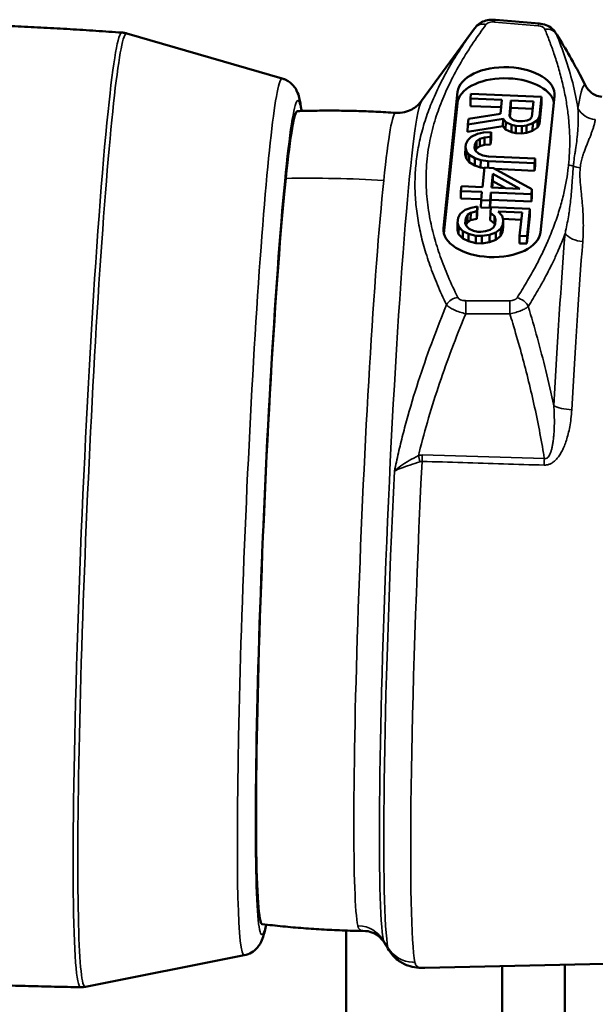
# Model space of a CAD drawing. Header units: millimetres. Extents: x 0 to 6049, y -120 to 1682.
# Tile 305 of 656: x 1973 to 1986, y 873 to 895. Entities that reach past the tile are written whole.
import ezdxf

# ---------------------------------------------------------------- set-up
doc = ezdxf.new("R2010")
doc.units = ezdxf.units.MM
doc.header["$LTSCALE"] = 2
doc.layers.add('Sichtbar (ISO)', color=7, linetype='Continuous', lineweight=50)
doc.layers.add('Sichtbar schmal (ISO)', color=7, linetype='Continuous', lineweight=35)

msp = doc.modelspace()

# ---------------------------------------------------------------- linework, layer by layer
at = {"layer": 'Sichtbar (ISO)'}
for p, q in [((1983.867, 895.245), (1984.856, 895.16)), ((1979.041, 893.918), (1975.519, 894.938)), ((1982.195, 893.409), (1983.393, 895.046)), ((1985.915, 893.743), (1985.778, 894.006)), ((1982.692, 890.531), (1983.01, 893.613)), ((1983.303, 893.462), (1983.314, 893.572)), ((1983.314, 893.572), (1984.911, 893.503)), ((1982.701, 890.41), (1983.006, 893.363)), ((1983.303, 893.462), (1983.3, 893.295)), ((1984.016, 893.431), (1983.303, 893.462)), ((1983.984, 893.119), (1984.016, 893.431)), ((1984.22, 893.422), (1984.184, 893.073)), ((1984.22, 893.422), (1984.217, 893.255)), ((1984.73, 893.4), (1984.22, 893.422)), ((1984.694, 893.051), (1984.73, 893.4)), ((1984.909, 893.336), (1984.863, 892.895)), ((1984.911, 893.503), (1984.866, 893.062)), ((1985.207, 893.518), (1984.888, 890.435)), ((1984.911, 893.503), (1984.909, 893.336)), ((1983.255, 893.003), (1983.984, 893.119)), ((1983.999, 893.265), (1983.3, 893.295)), ((1984.217, 893.255), (1984.196, 893.05)), ((1984.713, 893.234), (1984.217, 893.255)), ((1984.041, 893.006), (1983.242, 892.875)), ((1983.242, 892.875), (1983.255, 893.003)), ((1984.041, 893.006), (1984.038, 892.839)), ((1984.101, 892.929), (1984.041, 893.006)), ((1984.101, 892.929), (1984.098, 892.763)), ((1984.231, 892.869), (1984.101, 892.929)), ((1984.184, 893.073), (1984.213, 893.017)), ((1984.213, 893.017), (1984.277, 892.977)), ((1984.277, 892.977), (1984.377, 892.954)), ((1984.377, 892.954), (1984.479, 892.95)), ((1984.479, 892.95), (1984.583, 892.964)), ((1984.713, 892.903), (1984.571, 892.854)), ((1984.583, 892.964), (1984.654, 892.998)), ((1984.654, 892.998), (1984.694, 893.051)), ((1984.713, 892.903), (1984.71, 892.736)), ((1984.822, 892.972), (1984.713, 892.903)), ((1984.822, 892.972), (1984.82, 892.805)), ((1984.82, 892.805), (1984.863, 892.895)), ((1984.866, 893.062), (1984.822, 892.972)), ((1984.866, 893.062), (1984.863, 892.895)), ((1983.242, 892.875), (1983.239, 892.708)), ((1983.239, 892.708), (1984.038, 892.839)), ((1983.316, 892.595), (1983.459, 892.662)), ((1983.459, 892.662), (1983.599, 892.693)), ((1983.599, 892.693), (1983.771, 892.704)), ((1983.771, 892.704), (1983.759, 892.594)), ((1983.771, 892.704), (1983.768, 892.537)), ((1984.038, 892.839), (1984.098, 892.763)), ((1984.098, 892.763), (1984.229, 892.702)), ((1984.231, 892.869), (1984.229, 892.702)), ((1984.229, 892.702), (1984.329, 892.679)), ((1984.331, 892.846), (1984.231, 892.869)), ((1984.331, 892.846), (1984.329, 892.679)), ((1984.465, 892.673), (1984.329, 892.679)), ((1984.467, 892.84), (1984.331, 892.846)), ((1984.467, 892.84), (1984.465, 892.673)), ((1984.465, 892.673), (1984.568, 892.687)), ((1984.571, 892.854), (1984.467, 892.84)), ((1984.571, 892.854), (1984.568, 892.687)), ((1984.568, 892.687), (1984.71, 892.736)), ((1984.71, 892.736), (1984.82, 892.805)), ((1983.189, 892.361), (1983.197, 892.434)), ((1983.197, 892.434), (1983.24, 892.524)), ((1983.24, 892.524), (1983.316, 892.595)), ((1983.442, 892.497), (1983.4, 892.425)), ((1983.442, 892.497), (1983.439, 892.331)), ((1983.516, 892.549), (1983.442, 892.497)), ((1983.516, 892.549), (1983.513, 892.383)), ((1983.621, 892.582), (1983.516, 892.549)), ((1983.621, 892.582), (1983.619, 892.415)), ((1983.759, 892.594), (1983.621, 892.582)), ((1983.759, 892.594), (1983.756, 892.427)), ((1983.768, 892.537), (1983.756, 892.427)), ((1983.189, 892.361), (1983.186, 892.194)), ((1983.213, 892.268), (1983.189, 892.361)), ((1983.213, 892.268), (1983.211, 892.101)), ((1983.274, 892.191), (1983.213, 892.268)), ((1983.4, 892.425), (1983.393, 892.352)), ((1983.393, 892.352), (1983.419, 892.277)), ((1983.4, 892.425), (1983.399, 892.335)), ((1983.415, 892.289), (1983.439, 892.331)), ((1983.419, 892.277), (1983.481, 892.219)), ((1983.439, 892.331), (1983.513, 892.383)), ((1983.481, 892.219), (1983.58, 892.178)), ((1983.513, 892.383), (1983.619, 892.415)), ((1983.619, 892.415), (1983.756, 892.427)), ((1983.186, 892.194), (1983.211, 892.101)), ((1983.211, 892.101), (1983.271, 892.025)), ((1983.274, 892.191), (1983.271, 892.025)), ((1983.271, 892.025), (1983.399, 891.945)), ((1983.402, 892.112), (1983.274, 892.191)), ((1983.402, 892.112), (1983.399, 891.945)), ((1983.534, 892.069), (1983.402, 892.112)), ((1983.534, 892.069), (1983.531, 891.903)), ((1983.702, 892.044), (1983.534, 892.069)), ((1983.58, 892.178), (1983.714, 892.154)), ((1983.702, 892.044), (1983.7, 891.896)), ((1984.756, 891.998), (1983.702, 892.044)), ((1983.714, 892.154), (1984.767, 892.108)), ((1984.756, 891.998), (1984.753, 891.831)), ((1984.767, 892.108), (1984.756, 891.998)), ((1984.767, 892.108), (1984.764, 891.941)), ((1983.399, 891.945), (1983.531, 891.903)), ((1983.531, 891.903), (1983.618, 891.889)), ((1983.574, 891.459), (1983.619, 891.9)), ((1983.619, 891.9), (1983.823, 891.891)), ((1983.81, 891.763), (1983.778, 891.451)), ((1983.81, 891.763), (1983.807, 891.596)), ((1984.423, 891.423), (1983.81, 891.763)), ((1983.823, 891.891), (1984.695, 891.411)), ((1984.753, 891.831), (1983.861, 891.87)), ((1984.764, 891.941), (1984.753, 891.831)), ((1983.807, 891.596), (1983.792, 891.45)), ((1983.807, 891.596), (1984.094, 891.437)), ((1983.086, 891.37), (1983.084, 891.203)), ((1983.086, 891.37), (1983.098, 891.48)), ((1983.562, 891.349), (1983.086, 891.37)), ((1983.098, 891.48), (1983.574, 891.459)), ((1983.543, 891.166), (1983.562, 891.349)), ((1983.766, 891.34), (1983.747, 891.157)), ((1983.766, 891.34), (1983.763, 891.174)), ((1984.684, 891.301), (1983.766, 891.34)), ((1983.778, 891.451), (1984.423, 891.423)), ((1984.695, 891.411), (1984.684, 891.301)), ((1984.695, 891.411), (1984.692, 891.244)), ((1983.545, 891.183), (1983.084, 891.203)), ((1983.543, 891.166), (1983.54, 890.999)), ((1983.747, 891.157), (1983.543, 891.166)), ((1983.763, 891.174), (1983.744, 890.99)), ((1983.747, 891.157), (1983.744, 890.99)), ((1984.681, 891.134), (1983.763, 891.174)), ((1984.684, 891.301), (1984.681, 891.134)), ((1984.692, 891.244), (1984.681, 891.134)), ((1983.067, 890.855), (1983.179, 890.942)), ((1983.179, 890.942), (1983.32, 890.991)), ((1983.309, 890.881), (1983.235, 890.829)), ((1983.309, 890.881), (1983.306, 890.714)), ((1983.449, 890.912), (1983.309, 890.881)), ((1983.32, 890.991), (1983.46, 891.022)), ((1983.449, 890.912), (1983.446, 890.745)), ((1983.46, 891.022), (1983.449, 890.912)), ((1983.46, 891.022), (1983.457, 890.855)), ((1983.744, 890.99), (1983.54, 890.999)), ((1983.753, 890.88), (1983.75, 890.714)), ((1983.753, 890.88), (1983.766, 891.009)), ((1983.847, 890.802), (1983.753, 890.88)), ((1983.766, 891.009), (1984.65, 890.97)), ((1984.47, 890.886), (1983.926, 890.91)), ((1983.926, 890.91), (1984.019, 890.813)), ((1984.415, 890.354), (1984.47, 890.886)), ((1984.65, 890.97), (1984.585, 890.347)), ((1984.65, 890.97), (1984.647, 890.804)), ((1983.012, 890.654), (1983.01, 890.488)), ((1983.012, 890.654), (1983.024, 890.764)), ((1983.037, 890.561), (1983.012, 890.654)), ((1983.024, 890.764), (1983.067, 890.855)), ((1983.194, 890.757), (1983.182, 890.647)), ((1983.194, 890.757), (1983.191, 890.621)), ((1983.235, 890.829), (1983.194, 890.757)), ((1983.198, 890.603), (1983.233, 890.662)), ((1983.235, 890.829), (1983.233, 890.662)), ((1983.233, 890.662), (1983.306, 890.714)), ((1983.306, 890.714), (1983.446, 890.745)), ((1983.457, 890.855), (1983.446, 890.745)), ((1983.75, 890.714), (1983.844, 890.636)), ((1983.847, 890.802), (1983.844, 890.636)), ((1983.873, 890.728), (1983.847, 890.802)), ((1983.862, 890.618), (1983.873, 890.728)), ((1984.019, 890.813), (1984.043, 890.72)), ((1984.043, 890.72), (1984.032, 890.61)), ((1984.453, 890.72), (1984.039, 890.738)), ((1984.043, 890.72), (1984.041, 890.553)), ((1984.647, 890.804), (1984.582, 890.18)), ((1983.01, 890.488), (1983.034, 890.394)), ((1983.037, 890.561), (1983.034, 890.394)), ((1983.129, 890.465), (1983.037, 890.561)), ((1983.129, 890.465), (1983.127, 890.298)), ((1983.26, 890.404), (1983.129, 890.465)), ((1983.182, 890.647), (1983.209, 890.572)), ((1983.209, 890.572), (1983.271, 890.514)), ((1983.271, 890.514), (1983.369, 890.473)), ((1983.369, 890.473), (1983.469, 890.45)), ((1983.469, 890.45), (1983.537, 890.447)), ((1983.537, 890.447), (1983.641, 890.461)), ((1983.641, 890.461), (1983.747, 890.493)), ((1983.877, 890.433), (1983.735, 890.383)), ((1983.747, 890.493), (1983.821, 890.546)), ((1983.821, 890.546), (1983.862, 890.618)), ((1983.844, 890.636), (1983.855, 890.605)), ((1983.877, 890.433), (1983.874, 890.266)), ((1983.989, 890.52), (1983.877, 890.433)), ((1983.989, 890.52), (1983.986, 890.353)), ((1983.986, 890.353), (1984.029, 890.443)), ((1984.032, 890.61), (1983.989, 890.52)), ((1984.032, 890.61), (1984.029, 890.443)), ((1984.041, 890.553), (1984.029, 890.443)), ((1983.034, 890.394), (1983.127, 890.298)), ((1983.127, 890.298), (1983.257, 890.237)), ((1983.26, 890.404), (1983.257, 890.237)), ((1983.257, 890.237), (1983.423, 890.193)), ((1983.426, 890.36), (1983.26, 890.404)), ((1983.426, 890.36), (1983.423, 890.193)), ((1983.562, 890.354), (1983.426, 890.36)), ((1983.562, 890.354), (1983.559, 890.187)), ((1983.559, 890.187), (1983.733, 890.217)), ((1983.735, 890.383), (1983.562, 890.354)), ((1983.735, 890.383), (1983.733, 890.217)), ((1983.733, 890.217), (1983.874, 890.266)), ((1983.874, 890.266), (1983.986, 890.353)), ((1984.415, 890.354), (1984.412, 890.187)), ((1984.585, 890.347), (1984.415, 890.354)), ((1984.585, 890.347), (1984.582, 890.18)), ((1983.559, 890.187), (1983.423, 890.193)), ((1984.582, 890.18), (1984.412, 890.187)), ((1980.489, 845.692), (1980.489, 874.634)), ((1978.18, 874.074), (1974.583, 873.362)), ((1988.936, 873.941), (1982.268, 873.79)), ((1984.024, 873.83), (1984.024, 843.651)), ((1985.439, 873.862), (1985.439, 844.467))]:
    msp.add_line(p, q, dxfattribs=at)
for centre, major_axis, ratio, start_param, end_param in [((1983.65, 894.889), (-0.242, 0.178), 0.77654, 6.283154, 6.285737), ((1984.108, 893.566), (1.1, -0.019), 0.551991, 6.235683, 9.377275), ((1984.104, 893.315), (-1.1, 0.019), 0.551991, 3.292218, 6.235683), ((1978.988, 883.979), (0.399, 9.199), 0.039595, 0.003042, 0.585269), ((1978.988, 883.979), (-0.399, -9.199), 0.039595, 3.726862, 6.280143), ((1983.79, 890.483), (-1.1, 0.019), 0.551991, 6.235683, 9.377275)]:
    msp.add_ellipse(centre, major_axis=major_axis, ratio=ratio, start_param=start_param, end_param=end_param, dxfattribs=at)
for points, knots in [([(1972.47, 895.126), (1972.667, 895.117), (1972.863, 895.108), (1973.255, 895.088), (1973.451, 895.078), (1973.843, 895.056), (1974.04, 895.045), (1974.432, 895.022), (1974.628, 895.009), (1975.019, 894.984), (1975.215, 894.971), (1975.411, 894.957)], [5.2977141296, 5.2977141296, 5.2977141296, 5.2977141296, 5.2979131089, 5.2979131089, 5.2981120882, 5.2981120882, 5.2983110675, 5.2983110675, 5.2985100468, 5.2985100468, 5.2987090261, 5.2987090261, 5.2987090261, 5.2987090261]), ([(1983.408, 895.066), (1983.433, 895.101), (1983.464, 895.131), (1983.535, 895.181), (1983.575, 895.202), (1983.665, 895.233), (1983.715, 895.243), (1983.8, 895.248), (1983.834, 895.248), (1983.867, 895.245)], [0, 0, 0, 0, 0.01316764, 0.01316764, 0.02691671, 0.02691671, 0.04228265, 0.04228265, 0.05236356, 0.05236356, 0.05236356, 0.05236356]), ([(1984.856, 895.16), (1984.91, 895.155), (1984.964, 895.143), (1985.064, 895.106), (1985.111, 895.079), (1985.182, 895.019), (1985.209, 894.988), (1985.23, 894.954)], [0, 0, 0, 0, 0.0163391, 0.0163391, 0.03276003, 0.03276003, 0.04523374, 0.04523374, 0.04523374, 0.04523374]), ([(1975.519, 894.938), (1975.512, 894.94), (1975.505, 894.942), (1975.491, 894.945), (1975.484, 894.947), (1975.47, 894.95), (1975.462, 894.951), (1975.448, 894.953), (1975.441, 894.954), (1975.426, 894.956), (1975.418, 894.957), (1975.411, 894.957)], [0.975897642, 0.975897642, 0.975897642, 0.975897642, 0.97761337, 0.97761337, 0.979329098, 0.979329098, 0.981044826, 0.981044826, 0.982760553, 0.982760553, 0.984476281, 0.984476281, 0.984476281, 0.984476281]), ([(1979.477, 893.182), (1979.476, 893.189), (1979.475, 893.196), (1979.462, 893.308), (1979.45, 893.393), (1979.415, 893.529), (1979.403, 893.576), (1979.351, 893.675), (1979.33, 893.712), (1979.255, 893.798), (1979.2, 893.851), (1979.089, 893.902), (1979.066, 893.91), (1979.041, 893.918)], [7.0134317, 7.0134317, 7.0134317, 7.0134317, 7.0216298, 7.0216298, 7.1403564, 7.1403564, 7.1997197, 7.1997197, 7.2267007, 7.2267007, 7.2527687, 7.2527687, 7.2590829, 7.2590829, 7.2590829, 7.2590829]), ([(1986.278, 893.502), (1986.225, 893.508), (1986.174, 893.523), (1986.09, 893.561), (1986.057, 893.583), (1986.004, 893.626), (1985.984, 893.646), (1985.954, 893.681), (1985.943, 893.697), (1985.925, 893.723), (1985.919, 893.734), (1985.915, 893.743)], [5.30027519, 5.30027519, 5.30027519, 5.30027519, 5.31348952, 5.31348952, 5.32670385, 5.32670385, 5.33991818, 5.33991818, 5.35313251, 5.35313251, 5.36634684, 5.36634684, 5.36634684, 5.36634684]), ([(1982.195, 893.409), (1982.184, 893.394), (1982.17, 893.376), (1982.134, 893.336), (1982.111, 893.314), (1982.053, 893.267), (1982.017, 893.241), (1981.927, 893.194), (1981.872, 893.171), (1981.747, 893.142), (1981.677, 893.136), (1981.607, 893.14)], [5.2383821, 5.2383821, 5.2383821, 5.2383821, 5.25043091, 5.25043091, 5.26247971, 5.26247971, 5.27452852, 5.27452852, 5.28657733, 5.28657733, 5.29862614, 5.29862614, 5.29862614, 5.29862614]), ([(1981.607, 893.14), (1981.459, 893.151), (1981.311, 893.159), (1981.015, 893.173), (1980.867, 893.179), (1980.57, 893.187), (1980.422, 893.189), (1980.125, 893.191), (1979.977, 893.191), (1979.681, 893.187), (1979.534, 893.184), (1979.386, 893.179)], [5.69694804, 5.69694804, 5.69694804, 5.69694804, 5.697750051, 5.697750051, 5.698552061, 5.698552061, 5.699354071, 5.699354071, 5.700156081, 5.700156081, 5.700958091, 5.700958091, 5.700958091, 5.700958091]), ([(1978.18, 874.074), (1978.246, 874.087), (1978.302, 874.111), (1978.397, 874.168), (1978.432, 874.2), (1978.499, 874.27), (1978.521, 874.304), (1978.576, 874.398), (1978.592, 874.443), (1978.637, 874.577), (1978.657, 874.663), (1978.678, 874.769)], [4.1367489, 4.1367489, 4.1367489, 4.1367489, 4.1530261, 4.1530261, 4.1725436, 4.1725436, 4.2007308, 4.2007308, 4.2628109, 4.2628109, 4.3824001, 4.3824001, 4.3824001, 4.3824001]), ([(1978.588, 874.78), (1978.743, 874.761), (1978.898, 874.744), (1979.208, 874.714), (1979.364, 874.7), (1979.676, 874.676), (1979.832, 874.665), (1980.145, 874.648), (1980.302, 874.641), (1980.615, 874.63), (1980.771, 874.626), (1980.928, 874.624)], [8.836466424, 8.836466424, 8.836466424, 8.836466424, 8.837312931, 8.837312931, 8.838159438, 8.838159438, 8.839005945, 8.839005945, 8.839852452, 8.839852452, 8.840698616, 8.840698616, 8.840698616, 8.840698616]), ([(1981.355, 874.355), (1981.313, 874.423), (1981.243, 874.497), (1981.101, 874.587), (1981.03, 874.609), (1980.955, 874.623), (1980.935, 874.624), (1980.928, 874.624)], [0, 0, 0, 0, 0.0495217, 0.0495217, 0.0948806, 0.0948806, 0.1257949, 0.1257949, 0.1257949, 0.1257949]), ([(1982.268, 873.79), (1982.155, 873.787), (1982.025, 873.793), (1981.807, 873.871), (1981.731, 873.91), (1981.579, 874.024), (1981.507, 874.105), (1981.456, 874.189)], [0, 0, 0, 0, 0.068733, 0.068733, 0.1040695, 0.1040695, 0.1467081, 0.1467081, 0.1467081, 0.1467081]), ([(1974.474, 873.353), (1974.278, 873.356), (1974.081, 873.36), (1973.689, 873.368), (1973.492, 873.373), (1973.1, 873.384), (1972.904, 873.39), (1972.511, 873.402), (1972.315, 873.409), (1971.922, 873.423), (1971.726, 873.431), (1971.53, 873.439)], [2.1550150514, 2.1550150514, 2.1550150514, 2.1550150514, 2.155214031, 2.155214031, 2.1554130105, 2.1554130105, 2.1556119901, 2.1556119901, 2.1558109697, 2.1558109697, 2.1560099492, 2.1560099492, 2.1560099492, 2.1560099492]), ([(1974.474, 873.353), (1974.481, 873.353), (1974.489, 873.353), (1974.504, 873.353), (1974.511, 873.353), (1974.526, 873.354), (1974.533, 873.355), (1974.547, 873.357), (1974.555, 873.358), (1974.569, 873.36), (1974.576, 873.361), (1974.583, 873.362)], [4.128170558, 4.128170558, 4.128170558, 4.128170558, 4.129886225, 4.129886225, 4.131601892, 4.131601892, 4.133317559, 4.133317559, 4.135033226, 4.135033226, 4.136748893, 4.136748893, 4.136748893, 4.136748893])]:
    msp.add_open_spline(points, degree=3, knots=knots, dxfattribs=at)
for points in [[(1983.408, 895.066), (1983.403, 895.059), (1983.398, 895.053), (1983.393, 895.046)], [(1985.23, 894.954), (1985.428, 894.641), (1985.612, 894.325), (1985.778, 894.006)], [(1981.456, 874.189), (1981.422, 874.244), (1981.389, 874.3), (1981.355, 874.355)]]:
    msp.add_open_spline(points, degree=3, dxfattribs=at)
at = {"layer": 'Sichtbar schmal (ISO)'}
for p, q in [((1983.846, 895.196), (1984.835, 895.111)), ((1983.006, 893.363), (1983.01, 893.613)), ((1982.692, 890.531), (1982.691, 890.473)), ((1984.191, 888.889), (1983.193, 888.889)), ((1983.196, 888.595), (1984.194, 888.594)), ((1982.211, 885.397), (1984.975, 885.314)), ((1981.334, 874.413), (1981.434, 874.248))]:
    msp.add_line(p, q, dxfattribs=at)
for centre, major_axis, ratio, start_param, end_param in [((1983.65, 894.889), (-0.242, 0.178), 0.77654, 5.215638, 6.283154), ((1983.853, 895.073), (0.213, -0.034), 0.564184, 1.696025, 2.857882), ((1983.841, 894.946), (0.026, 0.299), 0.103551, 0, 0.588332), ((1984.83, 894.861), (0.026, 0.299), 0.103551, 6.283181, 6.871517), ((1984.777, 894.993), (0.214, 0.02), 0.546403, 0.164269, 1.249242), ((1975.047, 884.15), (0.468, 10.788), 0.039595, 6.273556, 9.434407), ((1974.942, 884.155), (0.469, 10.802), 0.039595, 6.282135, 6.868455), ((1984.983, 894.782), (0.278, 0.114), 0.811359, 0.112955, 1.235469), ((1978.988, 883.979), (-0.409, -9.437), 0.039595, 2.919687, 6.505091), ((1978.607, 883.996), (-0.43, -9.922), 0.039595, 3.131963, 6.292815), ((1985.451, 883.699), (0.437, 10.069), 0.039595, 6.214497, 6.610505), ((1981.803, 883.857), (0.415, 9.568), 0.039595, 0.059276, 2.98262), ((1974.942, 884.155), (-0.469, -10.802), 0.039595, 3.726862, 6.284236), ((1981.206, 883.883), (0.402, 9.257), 0.039595, 6.282217, 6.868455), ((1986.176, 893.457), (0.494, -0.079), 0.946165, 3.787824, 4.76908), ((1985.518, 891.706), (0.298, -0.031), 0.832907, 1.259268, 1.642461), ((1985.828, 892.311), (-0.497, 0.051), 0.832916, 1.259192, 1.576529), ((1980.488, 873.295), (-21.883, 2.263), 0.83291, 4.759577, 4.860619), ((1981.206, 883.883), (-0.402, -9.257), 0.039595, 3.726862, 6.124216), ((1985.451, 883.699), (0.437, 10.069), 0.039595, 0.843219, 1.289693), ((1985.876, 890.556), (-0.498, 0.039), 0.664541, 0.576611, 1.557867), ((1985.851, 883.682), (-0.426, -9.82), 0.039595, 3.984812, 4.431285), ((1983.011, 888.713), (-0.269, -0.133), 0.801843, 4.319431, 5.389537), ((1983.226, 889.011), (0.217, 0.026), 0.546055, 3.333304, 4.496339), ((1983.189, 888.639), (0, -0.3), 0.024596, 1.421051, 2.556643), ((1984.159, 889.01), (0.211, -0.028), 0.561176, 4.940718, 6.025749), ((1984.187, 888.638), (0, 0.3), 0.024596, 4.562636, 5.698235), ((1984.354, 888.703), (0.253, -0.162), 0.789432, 0.900953, 2.023468), ((1985.615, 886.56), (0.499, -0.027), 0.277199, 3.706413, 4.687669), ((1982.109, 883.485), (0.111, 1.911), 0.424896, 0.011989, 0.115647), ((1982.138, 885.315), (-0.104, 0.489), 0.007332, 4.566075, 4.863958), ((1982.223, 885.324), (0.015, 0.5), 0.02897, 1.424982, 1.71404), ((1984.987, 885.238), (0.015, 0.5), 0.02897, 1.418974, 1.714079), ((1982.539, 883.825), (-0.435, -10.039), 0.039595, 4.571431, 6.124212), ((1982.099, 883.005), (0.112, 2.248), 0.236268, 0.008314, 0.100688), ((1981.912, 883.853), (-0.422, -9.73), 0.039595, 4.592765, 6.124212), ((1980.734, 874.054), (0.686, 0.138), 0.986616, 1.32552, 1.349938), ((1980.734, 874.054), (0.686, 0.138), 0.986616, 0.344264, 1.32552), ((1982.034, 874.606), (-0.686, -0.138), 0.986616, 0.344264, 1.32552), ((1982.034, 874.606), (0.686, 0.138), 0.986616, 4.467112, 4.533055)]:
    msp.add_ellipse(centre, major_axis=major_axis, ratio=ratio, start_param=start_param, end_param=end_param, dxfattribs=at)
for points, knots in [([(1983.016, 888.963), (1982.938, 889.119), (1982.866, 889.276), (1982.798, 889.433), (1982.734, 889.585), (1982.674, 889.737), (1982.62, 889.89), (1982.568, 890.039), (1982.521, 890.188), (1982.48, 890.338), (1982.438, 890.491), (1982.403, 890.644), (1982.375, 890.797), (1982.344, 890.97), (1982.322, 891.142), (1982.309, 891.315), (1982.295, 891.507), (1982.294, 891.698), (1982.304, 891.89), (1982.315, 892.078), (1982.338, 892.266), (1982.372, 892.452), (1982.404, 892.62), (1982.444, 892.787), (1982.494, 892.953), (1982.54, 893.103), (1982.592, 893.253), (1982.652, 893.402), (1982.711, 893.548), (1982.776, 893.693), (1982.847, 893.837), (1982.922, 893.988), (1983.004, 894.139), (1983.091, 894.288), (1983.179, 894.439), (1983.273, 894.589), (1983.373, 894.738), (1983.463, 894.873), (1983.557, 895.006), (1983.654, 895.139)], [0, 0, 0, 0, 0.076224, 0.076224, 0.076224, 0.149784, 0.149784, 0.149784, 0.221471, 0.221471, 0.221471, 0.294485, 0.294485, 0.294485, 0.376498, 0.376498, 0.376498, 0.467453, 0.467453, 0.467453, 0.556878, 0.556878, 0.556878, 0.637, 0.637, 0.637, 0.709661, 0.709661, 0.709661, 0.781022, 0.781022, 0.781022, 0.855764, 0.855764, 0.855764, 0.931627, 0.931627, 0.931627, 1, 1, 1, 1]), ([(1983.393, 895.046), (1983.294, 894.911), (1983.102, 894.636), (1982.846, 894.227), (1982.623, 893.817), (1982.436, 893.412), (1982.284, 893.009), (1982.169, 892.605), (1982.089, 892.198), (1982.047, 891.79), (1982.042, 891.378), (1982.073, 890.965), (1982.14, 890.548), (1982.241, 890.125), (1982.378, 889.693), (1982.549, 889.252), (1982.686, 888.95), (1982.76, 888.797)], [0.0030569, 0.0030569, 0.0030569, 0.0030569, 0.0666667, 0.1333333, 0.2, 0.2666667, 0.3333333, 0.4, 0.4666667, 0.5333333, 0.6, 0.6666667, 0.7333333, 0.8, 0.8666667, 0.9333333, 1, 1, 1, 1]), ([(1984.987, 895.033), (1985.023, 894.944), (1985.058, 894.854), (1985.092, 894.765), (1985.127, 894.671), (1985.161, 894.576), (1985.193, 894.482), (1985.229, 894.377), (1985.262, 894.272), (1985.293, 894.166), (1985.326, 894.052), (1985.357, 893.938), (1985.384, 893.823), (1985.412, 893.705), (1985.437, 893.587), (1985.459, 893.469), (1985.479, 893.357), (1985.496, 893.244), (1985.51, 893.132), (1985.522, 893.028), (1985.532, 892.925), (1985.539, 892.822), (1985.545, 892.725), (1985.549, 892.628), (1985.55, 892.532), (1985.55, 892.434), (1985.549, 892.337), (1985.544, 892.239), (1985.54, 892.145), (1985.532, 892.05), (1985.523, 891.956)], [0, 0, 0, 0, 0.087913, 0.087913, 0.087913, 0.180738, 0.180738, 0.180738, 0.283784, 0.283784, 0.283784, 0.395554, 0.395554, 0.395554, 0.510372, 0.510372, 0.510372, 0.619646, 0.619646, 0.619646, 0.719831, 0.719831, 0.719831, 0.813603, 0.813603, 0.813603, 0.908308, 0.908308, 0.908308, 1, 1, 1, 1]), ([(1985.778, 894.006), (1985.762, 894.037), (1985.746, 894.068), (1985.729, 894.099), (1985.706, 894.143), (1985.682, 894.188), (1985.657, 894.232), (1985.607, 894.324), (1985.554, 894.416), (1985.5, 894.508), (1985.49, 894.525), (1985.481, 894.541), (1985.471, 894.558), (1985.408, 894.664), (1985.343, 894.771), (1985.275, 894.878), (1985.266, 894.892), (1985.257, 894.906), (1985.248, 894.921)], [0.2570772, 0.2570772, 0.2570772, 0.2570772, 0.3333333, 0.3333333, 0.3333333, 0.441856, 0.441856, 0.441856, 0.6666667, 0.6666667, 0.6666667, 0.7071393, 0.7071393, 0.7071393, 0.9656822, 0.9656822, 0.9656822, 1, 1, 1, 1]), ([(1985.737, 893.239), (1985.706, 893.434), (1985.666, 893.625), (1985.617, 893.817), (1985.568, 894.009), (1985.51, 894.202), (1985.448, 894.387), (1985.385, 894.572), (1985.318, 894.748), (1985.248, 894.921)], [0, 0, 0, 0, 0.333333, 0.333333, 0.333333, 0.666667, 0.666667, 0.666667, 1, 1, 1, 1]), ([(1985.634, 891.933), (1985.635, 891.95), (1985.636, 891.967), (1985.638, 891.984), (1985.639, 891.999), (1985.64, 892.013), (1985.642, 892.028), (1985.648, 892.093), (1985.658, 892.155), (1985.667, 892.214), (1985.672, 892.245), (1985.677, 892.274), (1985.681, 892.303), (1985.692, 892.37), (1985.7, 892.432), (1985.707, 892.493), (1985.712, 892.531), (1985.716, 892.569), (1985.72, 892.607), (1985.725, 892.658), (1985.73, 892.71), (1985.734, 892.763), (1985.737, 892.809), (1985.74, 892.857), (1985.742, 892.906), (1985.743, 892.95), (1985.744, 892.995), (1985.744, 893.041), (1985.744, 893.106), (1985.742, 893.172), (1985.737, 893.239)], [0, 0, 0, 0, 0.03125, 0.03125, 0.03125, 0.058594, 0.058594, 0.058594, 0.18373, 0.18373, 0.18373, 0.25, 0.25, 0.25, 0.402792, 0.402792, 0.402792, 0.5, 0.5, 0.5, 0.632574, 0.632574, 0.632574, 0.75, 0.75, 0.75, 0.854281, 0.854281, 0.854281, 1, 1, 1, 1]), ([(1985.788, 891.897), (1985.792, 891.943), (1985.8, 891.988), (1985.809, 892.032), (1985.818, 892.071), (1985.828, 892.11), (1985.839, 892.148), (1985.85, 892.182), (1985.861, 892.216), (1985.873, 892.25), (1985.884, 892.281), (1985.896, 892.312), (1985.908, 892.343), (1985.92, 892.373), (1985.931, 892.402), (1985.943, 892.431), (1985.954, 892.459), (1985.966, 892.487), (1985.977, 892.515), (1985.988, 892.543), (1985.999, 892.57), (1986.009, 892.596), (1986.02, 892.623), (1986.03, 892.649), (1986.039, 892.674), (1986.049, 892.7), (1986.058, 892.725), (1986.066, 892.75), (1986.075, 892.775), (1986.083, 892.801), (1986.091, 892.826), (1986.099, 892.853), (1986.106, 892.879), (1986.113, 892.904), (1986.119, 892.932), (1986.125, 892.96), (1986.129, 892.986)], [0, 0, 0, 0, 0.0994552, 0.0994552, 0.0994552, 0.1892918, 0.1892918, 0.1892918, 0.2720592, 0.2720592, 0.2720592, 0.3505406, 0.3505406, 0.3505406, 0.4275022, 0.4275022, 0.4275022, 0.5041944, 0.5041944, 0.5041944, 0.5809815, 0.5809815, 0.5809815, 0.6572718, 0.6572718, 0.6572718, 0.7342392, 0.7342392, 0.7342392, 0.8152776, 0.8152776, 0.8152776, 0.9033873, 0.9033873, 0.9033873, 0.9999993, 0.9999993, 0.9999993, 0.9999993]), ([(1985.523, 891.956), (1985.521, 891.939), (1985.519, 891.921), (1985.517, 891.904), (1985.506, 891.81), (1985.493, 891.716), (1985.477, 891.623), (1985.46, 891.521), (1985.44, 891.42), (1985.416, 891.319), (1985.39, 891.206), (1985.361, 891.093), (1985.327, 890.981), (1985.291, 890.86), (1985.251, 890.739), (1985.207, 890.619), (1985.163, 890.498), (1985.115, 890.378), (1985.064, 890.259), (1985.016, 890.147), (1984.964, 890.036), (1984.91, 889.926), (1984.86, 889.823), (1984.807, 889.72), (1984.752, 889.618), (1984.695, 889.513), (1984.636, 889.408), (1984.574, 889.304), (1984.505, 889.187), (1984.433, 889.07), (1984.358, 888.953)], [0, 0, 0, 0, 0.017005, 0.017005, 0.017005, 0.108189, 0.108189, 0.108189, 0.207403, 0.207403, 0.207403, 0.318138, 0.318138, 0.318138, 0.437491, 0.437491, 0.437491, 0.557212, 0.557212, 0.557212, 0.668869, 0.668869, 0.668869, 0.772666, 0.772666, 0.772666, 0.879634, 0.879634, 0.879634, 1, 1, 1, 1]), ([(1985.444, 890.408), (1985.449, 890.428), (1985.453, 890.447), (1985.457, 890.467), (1985.485, 890.591), (1985.508, 890.713), (1985.527, 890.834), (1985.53, 890.851), (1985.533, 890.869), (1985.535, 890.886), (1985.553, 891.009), (1985.568, 891.129), (1985.579, 891.245), (1985.579, 891.251), (1985.58, 891.257), (1985.581, 891.263), (1985.591, 891.378), (1985.599, 891.488), (1985.606, 891.59), (1985.606, 891.6), (1985.607, 891.609), (1985.608, 891.619), (1985.612, 891.676), (1985.615, 891.731), (1985.62, 891.784), (1985.622, 891.81), (1985.624, 891.835), (1985.627, 891.86), (1985.627, 891.867), (1985.628, 891.874), (1985.629, 891.88), (1985.63, 891.898), (1985.632, 891.916), (1985.634, 891.933)], [0, 0, 0, 0, 0.033737, 0.033737, 0.033737, 0.25, 0.25, 0.25, 0.281244, 0.281244, 0.281244, 0.5, 0.5, 0.5, 0.511313, 0.511313, 0.511313, 0.72943, 0.72943, 0.72943, 0.75, 0.75, 0.75, 0.875, 0.875, 0.875, 0.9375, 0.9375, 0.9375, 0.954352, 0.954352, 0.954352, 1, 1, 1, 1]), ([(1985.844, 890.225), (1985.849, 890.291), (1985.853, 890.356), (1985.855, 890.42), (1985.857, 890.478), (1985.858, 890.537), (1985.858, 890.594), (1985.858, 890.647), (1985.857, 890.699), (1985.855, 890.75), (1985.854, 890.798), (1985.852, 890.845), (1985.849, 890.892), (1985.847, 890.936), (1985.844, 890.981), (1985.84, 891.024), (1985.837, 891.068), (1985.833, 891.111), (1985.829, 891.154), (1985.825, 891.197), (1985.821, 891.24), (1985.817, 891.282), (1985.812, 891.324), (1985.808, 891.365), (1985.804, 891.406), (1985.8, 891.447), (1985.796, 891.487), (1985.792, 891.527), (1985.789, 891.568), (1985.786, 891.609), (1985.784, 891.649), (1985.781, 891.69), (1985.78, 891.731), (1985.781, 891.771), (1985.781, 891.814), (1985.783, 891.856), (1985.788, 891.897)], [0.0000002, 0.0000002, 0.0000002, 0.0000002, 0.1027427, 0.1027427, 0.1027427, 0.1971222, 0.1971222, 0.1971222, 0.2836023, 0.2836023, 0.2836023, 0.3635032, 0.3635032, 0.3635032, 0.4402048, 0.4402048, 0.4402048, 0.5169468, 0.5169468, 0.5169468, 0.5941722, 0.5941722, 0.5941722, 0.6712423, 0.6712423, 0.6712423, 0.748814, 0.748814, 0.748814, 0.828302, 0.828302, 0.828302, 0.9111308, 0.9111308, 0.9111308, 1, 1, 1, 1]), ([(1984.611, 888.759), (1984.686, 888.879), (1984.758, 888.998), (1984.827, 889.117), (1984.839, 889.137), (1984.85, 889.157), (1984.862, 889.177), (1984.911, 889.264), (1984.959, 889.351), (1985.005, 889.437), (1985.033, 889.489), (1985.059, 889.54), (1985.085, 889.592), (1985.112, 889.645), (1985.139, 889.698), (1985.164, 889.751), (1985.205, 889.835), (1985.243, 889.919), (1985.28, 890.003), (1985.293, 890.032), (1985.306, 890.062), (1985.318, 890.091), (1985.363, 890.197), (1985.405, 890.303), (1985.444, 890.408)], [0, 0, 0, 0, 0.213809, 0.213809, 0.213809, 0.25, 0.25, 0.25, 0.4066851, 0.4066851, 0.4066851, 0.5, 0.5, 0.5, 0.5965443, 0.5965443, 0.5965443, 0.75, 0.75, 0.75, 0.8043144, 0.8043144, 0.8043144, 1, 1, 1, 1]), ([(1981.884, 886.275), (1981.969, 886.579), (1982.06, 886.875), (1982.156, 887.166), (1982.252, 887.457), (1982.353, 887.742), (1982.455, 888.015), (1982.556, 888.288), (1982.658, 888.548), (1982.76, 888.797)], [0, 0, 0, 0, 0.333333, 0.333333, 0.333333, 0.666667, 0.666667, 0.666667, 1, 1, 1, 1]), ([(1982.76, 888.797), (1982.777, 888.777), (1982.802, 888.757), (1982.832, 888.737), (1982.861, 888.717), (1982.895, 888.699), (1982.934, 888.681), (1982.972, 888.664), (1983.015, 888.647), (1983.06, 888.632), (1983.105, 888.617), (1983.151, 888.604), (1983.196, 888.595)], [0, 0, 0, 0, 0.25, 0.25, 0.25, 0.5, 0.5, 0.5, 0.75, 0.75, 0.75, 0.9999984, 0.9999984, 0.9999984, 0.9999984]), ([(1984.194, 888.594), (1984.241, 888.602), (1984.288, 888.613), (1984.331, 888.624), (1984.373, 888.636), (1984.412, 888.649), (1984.448, 888.664), (1984.483, 888.678), (1984.516, 888.694), (1984.544, 888.71), (1984.571, 888.726), (1984.594, 888.743), (1984.611, 888.759)], [0, 0, 0, 0, 0.25, 0.25, 0.25, 0.5, 0.5, 0.5, 0.75, 0.75, 0.75, 1, 1, 1, 1]), ([(1984.611, 888.759), (1984.683, 888.521), (1984.753, 888.279), (1984.818, 888.039), (1984.884, 887.799), (1984.946, 887.562), (1985.008, 887.309), (1985.07, 887.056), (1985.132, 886.787), (1985.19, 886.509)], [0, 0, 0, 0, 0.3333333, 0.3333333, 0.3333333, 0.6666667, 0.6666667, 0.6666667, 1, 1, 1, 1]), ([(1982.126, 885.389), (1982.131, 885.409), (1982.136, 885.429), (1982.141, 885.449), (1982.206, 885.714), (1982.278, 885.978), (1982.355, 886.24), (1982.432, 886.503), (1982.515, 886.765), (1982.604, 887.025), (1982.692, 887.286), (1982.784, 887.544), (1982.882, 887.801), (1982.976, 888.051), (1983.075, 888.299), (1983.177, 888.546), (1983.183, 888.562), (1983.19, 888.578), (1983.196, 888.595)], [0, 0, 0, 0, 0.0181259, 0.0181259, 0.0181259, 0.2609734, 0.2609734, 0.2609734, 0.5046428, 0.5046428, 0.5046428, 0.7480801, 0.7480801, 0.7480801, 0.9846325, 0.9846325, 0.9846325, 0.9999999, 0.9999999, 0.9999999, 0.9999999]), ([(1984.194, 888.594), (1984.216, 888.521), (1984.238, 888.448), (1984.26, 888.375), (1984.319, 888.178), (1984.377, 887.98), (1984.432, 887.781), (1984.484, 887.59), (1984.535, 887.399), (1984.583, 887.208), (1984.632, 887.014), (1984.679, 886.819), (1984.723, 886.624), (1984.768, 886.427), (1984.809, 886.229), (1984.848, 886.03), (1984.887, 885.834), (1984.923, 885.636), (1984.955, 885.439), (1984.962, 885.397), (1984.968, 885.356), (1984.975, 885.314)], [0, 0, 0, 0, 0.067486, 0.067486, 0.067486, 0.250696, 0.250696, 0.250696, 0.426253, 0.426253, 0.426253, 0.604094, 0.604094, 0.604094, 0.784192, 0.784192, 0.784192, 0.962556, 0.962556, 0.962556, 1, 1, 1, 1]), ([(1984.97, 885.167), (1984.989, 885.167), (1985.008, 885.168), (1985.027, 885.171), (1985.046, 885.174), (1985.066, 885.178), (1985.086, 885.186), (1985.106, 885.193), (1985.126, 885.203), (1985.146, 885.215), (1985.167, 885.227), (1985.187, 885.242), (1985.207, 885.26), (1985.227, 885.278), (1985.247, 885.299), (1985.267, 885.322), (1985.286, 885.345), (1985.306, 885.371), (1985.324, 885.4), (1985.343, 885.428), (1985.361, 885.46), (1985.378, 885.494), (1985.395, 885.528), (1985.412, 885.565), (1985.428, 885.604), (1985.444, 885.643), (1985.46, 885.686), (1985.474, 885.731), (1985.489, 885.776), (1985.503, 885.824), (1985.515, 885.874), (1985.528, 885.925), (1985.54, 885.979), (1985.55, 886.037), (1985.561, 886.094), (1985.57, 886.155), (1985.578, 886.219), (1985.585, 886.283), (1985.592, 886.351), (1985.595, 886.422)], [0, 0, 0, 0, 0.076923, 0.076923, 0.076923, 0.153846, 0.153846, 0.153846, 0.230769, 0.230769, 0.230769, 0.307692, 0.307692, 0.307692, 0.384615, 0.384615, 0.384615, 0.461538, 0.461538, 0.461538, 0.538462, 0.538462, 0.538462, 0.615385, 0.615385, 0.615385, 0.692308, 0.692308, 0.692308, 0.769231, 0.769231, 0.769231, 0.846154, 0.846154, 0.846154, 0.923077, 0.923077, 0.923077, 1, 1, 1, 1]), ([(1985.19, 886.509), (1985.193, 886.455), (1985.196, 886.402), (1985.198, 886.349), (1985.2, 886.299), (1985.201, 886.25), (1985.202, 886.201), (1985.202, 886.156), (1985.202, 886.111), (1985.201, 886.066), (1985.2, 886.025), (1985.198, 885.983), (1985.196, 885.942), (1985.194, 885.905), (1985.191, 885.867), (1985.188, 885.83), (1985.185, 885.796), (1985.181, 885.761), (1985.177, 885.728), (1985.173, 885.697), (1985.168, 885.666), (1985.163, 885.636), (1985.158, 885.608), (1985.153, 885.58), (1985.146, 885.553), (1985.14, 885.529), (1985.134, 885.505), (1985.126, 885.481), (1985.12, 885.46), (1985.112, 885.439), (1985.103, 885.419), (1985.095, 885.401), (1985.087, 885.385), (1985.077, 885.37), (1985.068, 885.356), (1985.058, 885.344), (1985.047, 885.335), (1985.036, 885.326), (1985.024, 885.319), (1985.012, 885.315), (1985, 885.312), (1984.987, 885.312), (1984.975, 885.314)], [0, 0, 0, 0, 0.115514, 0.115514, 0.115514, 0.2216407, 0.2216407, 0.2216407, 0.3195514, 0.3195514, 0.3195514, 0.4095445, 0.4095445, 0.4095445, 0.4920809, 0.4920809, 0.4920809, 0.5680423, 0.5680423, 0.5680423, 0.6380452, 0.6380452, 0.6380452, 0.702424, 0.702424, 0.702424, 0.7617368, 0.7617368, 0.7617368, 0.8166112, 0.8166112, 0.8166112, 0.8667382, 0.8667382, 0.8667382, 0.9124441, 0.9124441, 0.9124441, 0.9569852, 0.9569852, 0.9569852, 0.9999769, 0.9999769, 0.9999769, 0.9999769]), ([(1981.58, 885.03), (1981.609, 885.169), (1981.639, 885.307), (1981.671, 885.445), (1981.703, 885.583), (1981.736, 885.72), (1981.772, 885.858), (1981.807, 885.996), (1981.845, 886.135), (1981.884, 886.275)], [0, 0, 0, 0, 0.333333, 0.333333, 0.333333, 0.666667, 0.666667, 0.666667, 1, 1, 1, 1]), ([(1981.58, 885.03), (1981.621, 885.073), (1981.672, 885.114), (1981.729, 885.153), (1981.786, 885.192), (1981.85, 885.231), (1981.917, 885.27), (1981.984, 885.309), (1982.056, 885.348), (1982.126, 885.389)], [0, 0, 0, 0, 0.333333, 0.333333, 0.333333, 0.666667, 0.666667, 0.666667, 1, 1, 1, 1]), ([(1982.207, 885.253), (1982.514, 885.243), (1983.128, 885.225), (1984.049, 885.196), (1984.663, 885.177), (1984.97, 885.167)], [0, 0, 0, 0, 0.3333333, 0.6666667, 0.9999886, 0.9999886, 0.9999886, 0.9999886]), ([(1980.928, 874.624), (1980.924, 874.624), (1980.921, 874.624), (1980.918, 874.624), (1980.911, 874.624), (1980.905, 874.625), (1980.898, 874.625), (1980.887, 874.626), (1980.877, 874.627), (1980.867, 874.629), (1980.858, 874.631), (1980.85, 874.633), (1980.842, 874.635), (1980.835, 874.637), (1980.828, 874.64), (1980.822, 874.643), (1980.816, 874.646), (1980.811, 874.649), (1980.805, 874.653), (1980.803, 874.654), (1980.8, 874.656), (1980.798, 874.658), (1980.795, 874.66), (1980.793, 874.662), (1980.791, 874.664), (1980.787, 874.668), (1980.783, 874.672), (1980.779, 874.676), (1980.775, 874.681), (1980.772, 874.686), (1980.769, 874.691), (1980.765, 874.696), (1980.763, 874.702), (1980.76, 874.707), (1980.758, 874.713), (1980.756, 874.719), (1980.754, 874.725), (1980.753, 874.732), (1980.752, 874.738), (1980.751, 874.745)], [0.5900591, 0.5900591, 0.5900591, 0.5900591, 0.6, 0.6, 0.6, 0.6234808, 0.6234808, 0.6234808, 0.6654483, 0.6654483, 0.6654483, 0.7057143, 0.7057143, 0.7057143, 0.7440799, 0.7440799, 0.7440799, 0.7808601, 0.7808601, 0.7808601, 0.8, 0.8, 0.8, 0.8168777, 0.8168777, 0.8168777, 0.8529078, 0.8529078, 0.8529078, 0.8892013, 0.8892013, 0.8892013, 0.9257548, 0.9257548, 0.9257548, 0.9624102, 0.9624102, 0.9624102, 1, 1, 1, 1]), ([(1981.355, 874.355), (1981.354, 874.356), (1981.35, 874.363), (1981.345, 874.375), (1981.338, 874.393), (1981.335, 874.406), (1981.334, 874.413)], [0.8673992, 0.8673992, 0.8673992, 0.8673992, 0.8786412, 0.9189282, 0.9590734, 1, 1, 1, 1]), ([(1981.434, 874.248), (1981.437, 874.236), (1981.44, 874.224), (1981.444, 874.213), (1981.447, 874.207), (1981.449, 874.201), (1981.452, 874.195), (1981.453, 874.193), (1981.455, 874.191), (1981.456, 874.189)], [0, 0, 0, 0, 0.03114487, 0.03114487, 0.03114487, 0.04761905, 0.04761905, 0.04761905, 0.05361174, 0.05361174, 0.05361174, 0.05361174]), ([(1982.268, 873.79), (1982.266, 873.79), (1982.252, 873.79), (1982.226, 873.79), (1982.195, 873.791), (1982.167, 873.795), (1982.143, 873.801), (1982.121, 873.808), (1982.101, 873.819), (1982.083, 873.834), (1982.067, 873.855), (1982.055, 873.881), (1982.049, 873.903), (1982.046, 873.915)], [0.8261961, 0.8261961, 0.8261961, 0.8261961, 0.8278089, 0.8420092, 0.8561781, 0.8702716, 0.8845202, 0.8994615, 0.915734, 0.9338525, 0.9538761, 0.9758784, 1, 1, 1, 1])]:
    msp.add_open_spline(points, degree=3, knots=knots, dxfattribs=at)
for points in [[(1985.248, 894.921), (1985.243, 894.932), (1985.237, 894.943), (1985.23, 894.954)], [(1981.58, 885.03), (1981.622, 885.054), (1981.726, 885.102), (1981.929, 885.166), (1982.081, 885.217), (1982.157, 885.244)]]:
    msp.add_open_spline(points, degree=3, dxfattribs=at)

doc.saveas('drawing.dxf')
